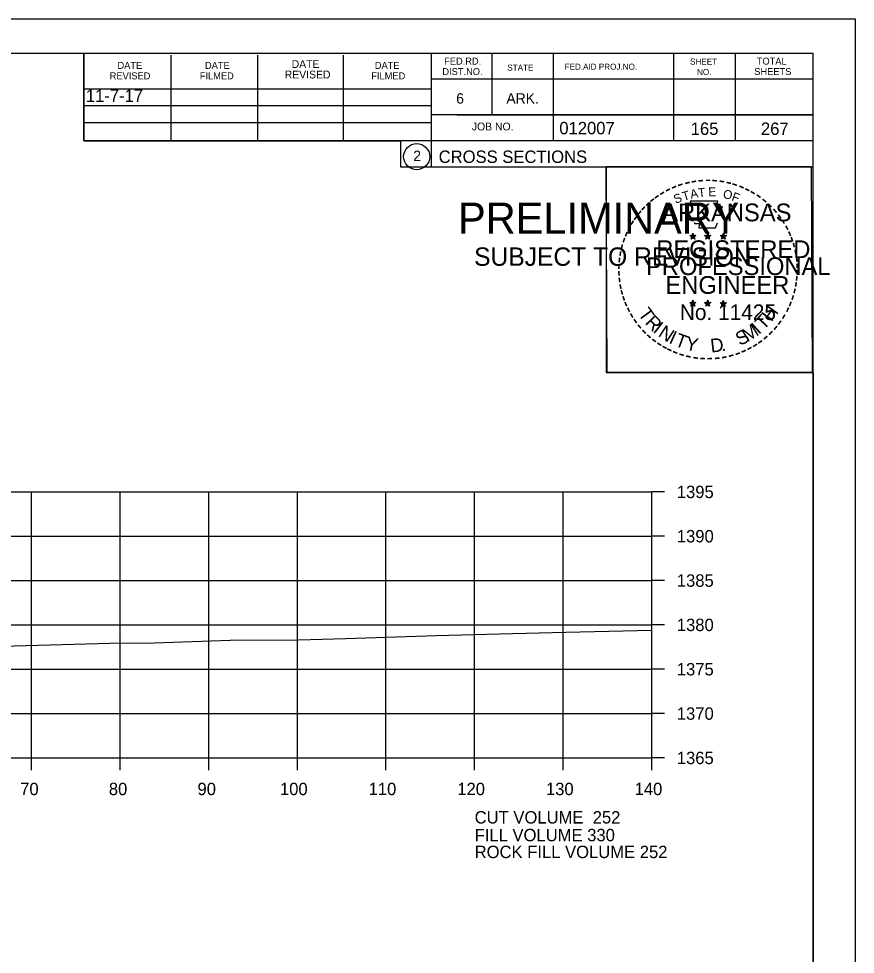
# Model space of a CAD drawing. Extents: x 1374311 to 1383814, y 384102 to 406278.
# Drawn here: x 1381697.2 to 1381791.6, y 387845.8 to 387951.3 of the extents above; entities that cross this region are included whole.
import ezdxf

# ---------------------------------------------------------------- set-up
doc = ezdxf.new("R2010")
doc.units = 0
for name, color, linetype in [('R_Axis', 7, 'Continuous'), ('R_Axis Annot', 7, 'Continuous'), ('R_Border', 7, 'Continuous'), ('R_Border PE', 7, 'Continuous'), ('R_Border Prem', 7, 'Continuous'), ('R_Exist Surface', 7, 'Continuous'), ('R_Fin Surface', 7, 'Continuous'), ('R_Grid', 7, 'Continuous'), ('R_No Plot', 7, 'Continuous'), ('R_Water', 7, 'Continuous')]:
    doc.layers.add(name, color=color, linetype=linetype)

msp = doc.modelspace()

# ---------------------------------------------------------------- linework, layer by layer
at = {"layer": 'R_Axis'}
for p, q in [((1381768.66, 387867.99), (1381768.66, 387897.99)), ((1381770.06, 387897.99), (1381768.66, 387897.99)), ((1381770.06, 387892.99), (1381768.66, 387892.99)), ((1381770.06, 387887.99), (1381768.66, 387887.99)), ((1381770.06, 387882.99), (1381768.66, 387882.99)), ((1381770.06, 387877.99), (1381768.66, 387877.99)), ((1381770.06, 387872.99), (1381768.66, 387872.99)), ((1381488.66, 387867.99), (1381768.66, 387867.99)), ((1381698.66, 387866.59), (1381698.66, 387867.99)), ((1381708.66, 387866.59), (1381708.66, 387867.99)), ((1381718.66, 387866.59), (1381718.66, 387867.99)), ((1381728.66, 387866.59), (1381728.66, 387867.99)), ((1381738.66, 387866.59), (1381738.66, 387867.99)), ((1381748.66, 387866.59), (1381748.66, 387867.99)), ((1381758.66, 387866.59), (1381758.66, 387867.99)), ((1381768.66, 387866.59), (1381768.66, 387867.99)), ((1381770.06, 387867.99), (1381768.66, 387867.99))]:
    msp.add_line(p, q, dxfattribs=at)
at = {"layer": 'R_Border'}
for p, q in [((1381470.66, 387947.45), (1381786.84, 387947.45)), ((1381704.58, 387937.57), (1381704.58, 387947.45)), ((1381714.44, 387937.57), (1381714.44, 387947.25)), ((1381724.2, 387937.57), (1381724.2, 387947.25)), ((1381733.88, 387937.57), (1381733.88, 387947.25)), ((1381743.74, 387947.45), (1381743.74, 387934.65)), ((1381750.58, 387947.45), (1381750.58, 387940.51)), ((1381757.52, 387947.45), (1381757.52, 387937.57)), ((1381771.1, 387947.45), (1381771.1, 387937.57)), ((1381778.04, 387947.45), (1381778.04, 387937.57)), ((1381786.84, 387741.99), (1381786.84, 387947.45)), ((1381786.84, 387944.51), (1381743.74, 387944.51)), ((1381786.84, 387944.53), (1381786.84, 387944.53)), ((1381704.58, 387943.43), (1381743.74, 387943.43)), ((1381704.58, 387941.57), (1381743.74, 387941.57)), ((1381786.84, 387940.51), (1381743.74, 387940.51)), ((1381746.7, 387940.51), (1381786.84, 387940.51)), ((1381704.58, 387937.57), (1381704.58, 387939.63)), ((1381704.58, 387939.63), (1381743.74, 387939.63)), ((1381786.84, 387937.57), (1381704.58, 387937.57)), ((1381743.74, 387934.65), (1381786.84, 387934.65))]:
    msp.add_line(p, q, dxfattribs=at)
msp.add_circle((1381742.12, 387935.79), 1.47, dxfattribs=at)
at = {"layer": 'R_Border PE'}
for p, q in [((1381773.27, 387927.16), (1381773.23, 387926.91)), ((1381773.27, 387926.79), (1381773.27, 387927.16)), ((1381773.27, 387927.16), (1381773.32, 387926.91)), ((1381774.94, 387927.16), (1381774.9, 387926.91)), ((1381774.94, 387926.79), (1381774.94, 387927.16)), ((1381774.94, 387927.16), (1381774.99, 387926.91)), ((1381776.71, 387927.15), (1381776.66, 387926.9)), ((1381776.71, 387926.78), (1381776.71, 387927.15)), ((1381776.71, 387927.15), (1381776.75, 387926.9)), ((1381772.92, 387926.91), (1381773.27, 387926.79)), ((1381772.92, 387926.91), (1381773.18, 387926.86)), ((1381772.92, 387926.91), (1381773.16, 387926.78)), ((1381773.06, 387926.5), (1381773.27, 387926.79)), ((1381773.06, 387926.5), (1381773.18, 387926.74)), ((1381773.06, 387926.5), (1381773.27, 387926.71)), ((1381773.62, 387926.91), (1381773.27, 387926.79)), ((1381773.48, 387926.5), (1381773.27, 387926.79)), ((1381773.48, 387926.5), (1381773.27, 387926.71)), ((1381773.62, 387926.91), (1381773.33, 387926.86)), ((1381773.48, 387926.5), (1381773.35, 387926.79)), ((1381773.62, 387926.91), (1381773.41, 387926.8)), ((1381774.59, 387926.91), (1381774.94, 387926.79)), ((1381774.59, 387926.91), (1381774.85, 387926.86)), ((1381774.59, 387926.91), (1381774.83, 387926.78)), ((1381774.73, 387926.5), (1381774.94, 387926.79)), ((1381774.73, 387926.5), (1381774.85, 387926.74)), ((1381774.73, 387926.5), (1381774.94, 387926.71)), ((1381775.29, 387926.91), (1381774.94, 387926.79)), ((1381775.15, 387926.5), (1381774.94, 387926.79)), ((1381775.15, 387926.5), (1381774.94, 387926.71)), ((1381775.29, 387926.91), (1381775, 387926.86)), ((1381775.15, 387926.5), (1381775.02, 387926.79)), ((1381775.29, 387926.91), (1381775.08, 387926.8)), ((1381776.36, 387926.89), (1381776.71, 387926.78)), ((1381776.36, 387926.89), (1381776.61, 387926.85)), ((1381776.36, 387926.89), (1381776.59, 387926.77)), ((1381776.49, 387926.49), (1381776.71, 387926.78)), ((1381776.49, 387926.49), (1381776.62, 387926.73)), ((1381776.49, 387926.49), (1381776.7, 387926.7)), ((1381776.92, 387926.49), (1381776.7, 387926.7)), ((1381777.05, 387926.89), (1381776.71, 387926.78)), ((1381776.92, 387926.49), (1381776.71, 387926.78)), ((1381777.05, 387926.89), (1381776.77, 387926.84)), ((1381776.92, 387926.49), (1381776.78, 387926.78)), ((1381777.05, 387926.89), (1381776.85, 387926.79)), ((1381772.92, 387919.33), (1381773.27, 387919.22)), ((1381772.92, 387919.33), (1381773.17, 387919.29)), ((1381772.92, 387919.33), (1381773.16, 387919.21)), ((1381773.05, 387918.92), (1381773.27, 387919.22)), ((1381773.05, 387918.92), (1381773.18, 387919.17)), ((1381773.05, 387918.92), (1381773.27, 387919.14)), ((1381773.27, 387919.59), (1381773.23, 387919.33)), ((1381773.27, 387919.22), (1381773.27, 387919.59)), ((1381773.27, 387919.59), (1381773.32, 387919.34)), ((1381773.61, 387919.33), (1381773.27, 387919.22)), ((1381773.48, 387918.92), (1381773.27, 387919.22)), ((1381773.48, 387918.92), (1381773.27, 387919.14)), ((1381773.61, 387919.33), (1381773.33, 387919.28)), ((1381773.48, 387918.92), (1381773.34, 387919.22)), ((1381773.61, 387919.33), (1381773.41, 387919.23)), ((1381774.59, 387919.33), (1381774.94, 387919.22)), ((1381774.59, 387919.33), (1381774.84, 387919.29)), ((1381774.59, 387919.33), (1381774.82, 387919.21)), ((1381774.72, 387918.92), (1381774.94, 387919.22)), ((1381774.72, 387918.92), (1381774.85, 387919.17)), ((1381774.72, 387918.92), (1381774.93, 387919.14)), ((1381774.94, 387919.59), (1381774.9, 387919.33)), ((1381775.15, 387918.92), (1381774.93, 387919.14)), ((1381774.94, 387919.22), (1381774.94, 387919.59)), ((1381774.94, 387919.59), (1381774.99, 387919.34)), ((1381775.28, 387919.33), (1381774.94, 387919.22)), ((1381775.15, 387918.92), (1381774.94, 387919.22)), ((1381775.28, 387919.33), (1381775, 387919.28)), ((1381775.15, 387918.92), (1381775.01, 387919.22)), ((1381775.28, 387919.33), (1381775.08, 387919.23)), ((1381776.35, 387919.32), (1381776.7, 387919.21)), ((1381776.35, 387919.32), (1381776.61, 387919.28)), ((1381776.35, 387919.32), (1381776.59, 387919.2)), ((1381776.49, 387918.91), (1381776.7, 387919.21)), ((1381776.49, 387918.91), (1381776.61, 387919.16)), ((1381776.49, 387918.91), (1381776.7, 387919.13)), ((1381776.7, 387919.58), (1381776.66, 387919.32)), ((1381776.7, 387919.21), (1381776.7, 387919.58)), ((1381776.7, 387919.58), (1381776.75, 387919.33)), ((1381777.05, 387919.32), (1381776.7, 387919.21)), ((1381776.92, 387918.91), (1381776.7, 387919.21)), ((1381776.92, 387918.91), (1381776.7, 387919.13)), ((1381777.05, 387919.32), (1381776.76, 387919.27)), ((1381776.92, 387918.91), (1381776.78, 387919.21)), ((1381777.05, 387919.32), (1381776.85, 387919.22))]:
    msp.add_line(p, q, dxfattribs=at)
for points in [[(1381772.96, 387930.78), (1381773.23, 387929.96)], [(1381776.47, 387929.86), (1381776.62, 387930.15), (1381775.93, 387930.12), (1381776.08, 387930.78), (1381772.96, 387930.78)], [(1381773.46, 387928.36), (1381773.46, 387928.27), (1381774.02, 387928.25), (1381773.96, 387927.78), (1381775.83, 387927.78), (1381776.04, 387928.32)], [(1381773.27, 387927.16), (1381773.48, 387926.5), (1381772.92, 387926.91), (1381773.62, 387926.91), (1381773.06, 387926.5), (1381773.27, 387927.16)], [(1381774.94, 387927.16), (1381775.15, 387926.5), (1381774.59, 387926.91), (1381775.29, 387926.91), (1381774.73, 387926.5), (1381774.94, 387927.16)], [(1381776.71, 387927.15), (1381776.92, 387926.49), (1381776.36, 387926.89), (1381777.05, 387926.89), (1381776.49, 387926.49), (1381776.71, 387927.15)], [(1381773.27, 387919.59), (1381773.48, 387918.92), (1381772.92, 387919.33), (1381773.61, 387919.33), (1381773.05, 387918.92), (1381773.27, 387919.59)], [(1381774.94, 387919.59), (1381775.15, 387918.92), (1381774.59, 387919.33), (1381775.28, 387919.33), (1381774.72, 387918.92), (1381774.94, 387919.59)], [(1381776.7, 387919.58), (1381776.92, 387918.91), (1381776.35, 387919.32), (1381777.05, 387919.32), (1381776.49, 387918.91), (1381776.7, 387919.58)]]:
    msp.add_lwpolyline(points, dxfattribs=at)
for centre, radius in [((1381773.27, 387926.79), 0.172), ((1381773.27, 387926.79), 0.145), ((1381773.27, 387926.79), 0.116), ((1381773.27, 387926.79), 0.0991), ((1381773.27, 387926.79), 0.0747), ((1381773.27, 387926.79), 0.0495), ((1381773.27, 387926.79), 0.0296), ((1381774.94, 387926.79), 0.172), ((1381774.94, 387926.79), 0.145), ((1381774.94, 387926.79), 0.116), ((1381774.94, 387926.79), 0.0991), ((1381774.94, 387926.79), 0.0747), ((1381774.94, 387926.79), 0.0495), ((1381774.94, 387926.79), 0.0296), ((1381776.7, 387926.78), 0.172), ((1381776.7, 387926.78), 0.145), ((1381776.7, 387926.78), 0.116), ((1381776.7, 387926.78), 0.0991), ((1381776.7, 387926.78), 0.0747), ((1381776.7, 387926.78), 0.0495), ((1381776.7, 387926.78), 0.0296), ((1381773.27, 387919.22), 0.172), ((1381773.27, 387919.22), 0.145), ((1381773.27, 387919.22), 0.116), ((1381773.27, 387919.22), 0.0991), ((1381773.27, 387919.22), 0.0747), ((1381773.27, 387919.22), 0.0495), ((1381773.27, 387919.22), 0.0296), ((1381774.94, 387919.22), 0.172), ((1381774.94, 387919.22), 0.145), ((1381774.94, 387919.22), 0.116), ((1381774.94, 387919.22), 0.0991), ((1381774.94, 387919.22), 0.0747), ((1381774.94, 387919.22), 0.0495), ((1381774.94, 387919.22), 0.0296), ((1381776.7, 387919.21), 0.172), ((1381776.7, 387919.21), 0.145), ((1381776.7, 387919.21), 0.116), ((1381776.7, 387919.21), 0.0991), ((1381776.7, 387919.21), 0.0747), ((1381776.7, 387919.21), 0.0495), ((1381776.7, 387919.21), 0.0296)]:
    msp.add_circle(centre, radius, dxfattribs=at)
at = {"layer": 'R_Exist Surface'}
msp.add_lwpolyline([(1381688.62, 387880.4), (1381707.5, 387880.91), (1381712.51, 387880.96), (1381721.08, 387881.27), (1381728.79, 387881.3), (1381734.14, 387881.47), (1381744.35, 387881.8), (1381751.45, 387881.97), (1381758.93, 387882.17), (1381768.66, 387882.4)], dxfattribs=at)
at = {"layer": 'R_Grid'}
for p, q in [((1381488.66, 387897.99), (1381768.66, 387897.99)), ((1381698.66, 387867.99), (1381698.66, 387897.99)), ((1381708.66, 387867.99), (1381708.66, 387897.99)), ((1381718.66, 387867.99), (1381718.66, 387897.99)), ((1381728.66, 387867.99), (1381728.66, 387897.99)), ((1381738.66, 387867.99), (1381738.66, 387897.99)), ((1381748.66, 387867.99), (1381748.66, 387897.99)), ((1381758.66, 387867.99), (1381758.66, 387897.99)), ((1381768.66, 387867.99), (1381768.66, 387897.99)), ((1381488.66, 387892.99), (1381768.66, 387892.99)), ((1381488.66, 387887.99), (1381768.66, 387887.99)), ((1381488.66, 387882.99), (1381768.66, 387882.99)), ((1381488.66, 387877.99), (1381768.66, 387877.99)), ((1381488.66, 387872.99), (1381768.66, 387872.99)), ((1381488.66, 387867.99), (1381768.66, 387867.99))]:
    msp.add_line(p, q, dxfattribs=at)
at = {"layer": 'R_No Plot'}
for p, q in [((1381458.26, 387951.35), (1381791.59, 387951.35)), ((1381762.87, 387912.19), (1381762.87, 387912.19))]:
    msp.add_line(p, q, dxfattribs=at)
for points in [[(1381458.25, 387951.35), (1381791.59, 387951.35), (1381791.59, 387738.01), (1381458.25, 387738.01)], [(1381704.58, 387947.45), (1381704.58, 387937.57), (1381740.31, 387937.57), (1381740.31, 387934.65), (1381763.51, 387934.65), (1381763.51, 387911.44), (1381786.84, 387911.44), (1381786.84, 387741.99), (1381470.66, 387741.99), (1381470.66, 387947.45)], [(1381763.51, 387934.68), (1381786.61, 387934.68), (1381786.72, 387911.44), (1381763.62, 387911.44)]]:
    msp.add_lwpolyline(points, close=True, dxfattribs=at)

# ---------------------------------------------------------------- texts
at = {"layer": 'R_Axis Annot'}
for s, p in [('1395', (1381771.46, 387897.29)), ('1390', (1381771.46, 387892.29)), ('1385', (1381771.46, 387887.29)), ('1380', (1381771.46, 387882.29)), ('1375', (1381771.46, 387877.29)), ('1370', (1381771.46, 387872.29)), ('1365', (1381771.46, 387867.29)), ('70', (1381697.4, 387863.79)), ('80', (1381707.4, 387863.79)), ('90', (1381717.4, 387863.79)), ('100', (1381726.7, 387863.79)), ('110', (1381736.7, 387863.79)), ('120', (1381746.7, 387863.79)), ('130', (1381756.7, 387863.79)), ('140', (1381766.7, 387863.79)), ('CUT VOLUME  252', (1381748.66, 387860.59)), ('FILL VOLUME 330', (1381748.66, 387858.59)), ('ROCK FILL VOLUME 252', (1381748.66, 387856.69))]:
    msp.add_text(s, height=1.4, dxfattribs=at).set_placement(p)
at = {"layer": 'R_Border'}
for s, height, p in [('DATE', 0.782, (1381708.38, 387945.69)), ('DATE', 0.782, (1381718.24, 387945.69)), ('DATE', 0.879, (1381728.02, 387945.79)), ('DATE', 0.782, (1381737.4, 387945.69)), ('FED.RD.', 0.782, (1381745.22, 387946.17)), ('STATE', 0.684, (1381752.34, 387945.49)), ('FED.AID PROJ.NO.', 0.684, (1381758.8, 387945.59)), ('SHEET', 0.684, (1381772.96, 387946.17)), ('TOTAL', 0.782, (1381780.48, 387946.17)), ('REVISED', 0.782, (1381707.5, 387944.51)), ('FILMED', 0.782, (1381717.66, 387944.51)), ('REVISED', 0.879, (1381727.24, 387944.61)), ('FILMED', 0.782, (1381737, 387944.51)), ('DIST.NO.', 0.782, (1381745.02, 387944.99)), ('NO.', 0.684, (1381773.74, 387944.99)), ('SHEETS', 0.782, (1381780.2, 387944.99)), ('6', 1.17, (1381746.58, 387941.77)), ('ARK.', 1.172, (1381752.24, 387941.77)), ('JOB NO.', 0.879, (1381748.34, 387938.75)), ('012007', 1.4, (1381758.21, 387938.31)), ('2', 1.17, (1381741.74, 387935.3)), ('CROSS SECTIONS', 1.4, (1381744.6, 387935.08))]:
    msp.add_text(s, height=height, rotation=360, dxfattribs=at).set_placement(p)
at = {"layer": 'R_Border PE'}
for s, height, rotation, p in [('-', 1.6, 24.3072, (1381771.08, 387931.64)), ('-', 1.6, 19.1761, (1381771.71, 387931.91)), ('-', 1.6, 13.6301, (1381772.46, 387932.15)), ('-', 1.6, 10.2193, (1381773.14, 387932.31)), ('-', 1.6, 5.8968, (1381773.87, 387932.42)), ('-', 1.6, 0.1862, (1381774.64, 387932.5)), ('-', 1.6, 357.743, (1381775.36, 387932.48)), ('-', 1.6, 352.1617, (1381776.11, 387932.43)), ('-', 1.6, 347.2049, (1381776.83, 387932.31)), ('-', 1.6, 342.3362, (1381777.46, 387932.16)), ('-', 1.6, 337.8551, (1381778.2, 387931.93)), ('-', 1.6, 36.2317, (1381769.27, 387930.56)), ('-', 1.6, 34.0636, (1381769.85, 387930.95)), ('-', 1.6, 28.7918, (1381770.44, 387931.32)), ('S', 1, 21.594, (1381771.32, 387930.46)), ('T', 1, 16.4036, (1381772.23, 387930.79)), ('A', 1, 11.2132, (1381773.06, 387931.04)), ('T', 1, 6.0228, (1381773.91, 387931.21)), ('E', 1, 0.8323, (1381775.01, 387931.32)), ('O', 1, 350.4515, (1381776.62, 387931.11)), ('F', 1, 340.0707, (1381777.57, 387930.88)), ('-', 1.6, 334.1211, (1381778.83, 387931.66)), ('-', 1.6, 329.6409, (1381779.41, 387931.38)), ('-', 1.6, 325.8627, (1381780.05, 387931.02)), ('-', 1.6, 42.9622, (1381768.36, 387929.76)), ('-', 1.6, 38.9507, (1381768.79, 387930.18)), ('ARKANSAS', 2, 360, (1381769.82, 387928.5)), ('-', 1.6, 320.5297, (1381780.66, 387930.59)), ('-', 1.6, 315.5786, (1381781.26, 387930.11)), ('-', 1.6, 50.6142, (1381767.51, 387928.8)), ('-', 1.6, 48.423, (1381767.91, 387929.29)), ('-', 1.6, 309.8797, (1381781.83, 387929.56)), ('-', 1.6, 306.6522, (1381782.35, 387928.95)), ('-', 1.6, 58.0706, (1381766.77, 387927.71)), ('-', 1.6, 54.2325, (1381767.1, 387928.23)), ('-', 1.4, 303.6753, (1381782.84, 387928.39)), ('-', 1.6, 67.7743, (1381766.2, 387926.48)), ('-', 1.6, 62.8713, (1381766.46, 387927.09)), ('-', 1.6, 299.6684, (1381783.16, 387927.78)), ('-', 1.6, 294.6628, (1381783.48, 387927.17)), ('-', 1.6, 72.3945, (1381765.98, 387925.85)), ('REGISTERED', 2, 360, (1381769.14, 387924.35)), ('DWB', 0.01, 360, (1381773.26, 387926.79)), ('DWB', 0.01, 360, (1381774.93, 387926.79)), ('DWB', 0.01, 360, (1381776.69, 387926.78)), ('-', 1.6, 290.5728, (1381783.74, 387926.59)), ('-', 1.6, 285.1233, (1381783.97, 387926.01)), ('-', 1.6, 81.2013, (1381765.65, 387924.42)), ('-', 1.6, 75.461, (1381765.78, 387925.14)), ('-', 1.6, 280.5493, (1381784.17, 387925.27)), ('-', 1.6, 85.1863, (1381765.57, 387923.73)), ('PROFESSIONAL', 2, 360, (1381767.99, 387922.44)), ('-', 1.6, 276.5962, (1381784.33, 387924.5)), ('-', 1.6, 89.0622, (1381765.55, 387923.03)), ('-', 1.6, 274.3301, (1381784.39, 387923.78)), ('-', 1.6, 269.9407, (1381784.43, 387923.15)), ('-', 1.6, 94.1959, (1381765.58, 387922.31)), ('-', 1.6, 98.9479, (1381765.66, 387921.64)), ('ENGINEER', 2, 360, (1381770.18, 387920.32)), ('-', 1.6, 263.5172, (1381784.41, 387922.48)), ('-', 1.6, 101.7149, (1381765.79, 387920.91)), ('-', 1.6, 255.7626, (1381784.23, 387921.15)), ('-', 1.6, 260.9953, (1381784.34, 387921.83)), ('-', 1.6, 105.4578, (1381765.95, 387920.31)), ('-', 1.6, 109.0874, (1381766.17, 387919.68)), ('-', 1.6, 252.8681, (1381784.05, 387920.43)), ('-', 1.6, 114.0643, (1381766.42, 387919.09)), ('-', 1.6, 115.7289, (1381766.73, 387918.47)), ('T', 1.54, 306.0406, (1381767.03, 387918.06)), ('No. 11425', 1.757, 360, (1381771.8, 387917.37)), ('DWB', 0.01, 360, (1381773.25, 387919.22)), ('DWB', 0.01, 360, (1381774.92, 387919.22)), ('DWB', 0.01, 360, (1381776.69, 387919.21)), ('H', 1.54, 54.6088, (1381782.15, 387917.09)), ('-', 1.6, 244.6197, (1381783.56, 387919.13)), ('-', 1.6, 247.8887, (1381783.82, 387919.75)), ('-', 1.6, 120.4471, (1381767.08, 387917.88)), ('R', 1.54, 314.005, (1381767.79, 387917.01)), ('T', 1.54, 46.6444, (1381781.26, 387916.15)), ('-', 1.6, 239.0712, (1381783.17, 387918.37)), ('-', 1.6, 125.8934, (1381767.49, 387917.32)), ('-', 1.6, 130.7181, (1381767.95, 387916.77)), ('I', 1.54, 321.9694, (1381768.69, 387916.08)), ('N', 1.54, 326.5002, (1381769.26, 387915.61)), ('M', 1.54, 32.6563, (1381779.41, 387914.83)), ('I', 1.54, 42.1136, (1381780.7, 387915.67)), ('-', 1.6, 231.2538, (1381782.34, 387917.15)), ('-', 1.6, 233.8452, (1381782.77, 387917.72)), ('-', 1.6, 134.2238, (1381768.47, 387916.22)), ('-', 1.6, 138.9338, (1381768.99, 387915.76)), ('I', 1.54, 335.3603, (1381770.47, 387914.82)), ('T', 1.54, 339.8912, (1381771.13, 387914.49)), ('Y', 1.54, 347.8556, (1381772.34, 387914.05)), ('S', 1.54, 26.9312, (1381778.57, 387914.42)), ('-', 1.6, 221.0851, (1381781.33, 387916.08)), ('-', 1.6, 225.7653, (1381781.86, 387916.59)), ('-', 1.6, 144.6463, (1381769.55, 387915.35)), ('-', 1.6, 148.0898, (1381770.11, 387914.98)), ('-', 1.6, 151.5704, (1381770.69, 387914.66)), ('D', 1.54, 6.3969, (1381775.33, 387913.69)), ('-', 1.6, 212.2491, (1381780.25, 387915.22)), ('-', 1.6, 215.7363, (1381780.79, 387915.61)), ('-', 1.6, 154.6002, (1381771.21, 387914.41)), ('-', 1.6, 158.5612, (1381771.83, 387914.16)), ('-', 1.6, 162.7983, (1381772.52, 387913.94)), ('.', 1.54, 13.7642, (1381776.52, 387913.82)), ('-', 1.6, 195.4743, (1381777.77, 387914.04)), ('-', 1.6, 200.7184, (1381778.45, 387914.28)), ('-', 1.6, 204.2516, (1381779.07, 387914.56)), ('-', 1.6, 207.3568, (1381779.69, 387914.88)), ('-', 1.6, 167.5555, (1381773.24, 387913.78)), ('-', 1.6, 173.1155, (1381774.01, 387913.67)), ('-', 1.6, 176.5183, (1381774.76, 387913.62)), ('-', 1.6, 181.5918, (1381775.5, 387913.64)), ('-', 1.6, 185.8167, (1381776.31, 387913.71)), ('-', 1.6, 191.2858, (1381777.04, 387913.84))]:
    msp.add_text(s, height=height, rotation=rotation, dxfattribs=at).set_placement(p)
at = {"layer": 'R_Border Prem'}
for s, height, p in [('PRELIMINARY', 3.5, (1381746.79, 387927.11)), ('DWB', 0.01, (1381747.53, 387928.96)), ('SUBJECT TO REVISION', 2.0751, (1381748.6, 387923.48))]:
    msp.add_text(s, height=height, rotation=360, dxfattribs=at).set_placement(p)
at = {"layer": 'R_Fin Surface'}
msp.add_text('11-7-17', height=1.4, dxfattribs=at).set_placement((1381704.81, 387941.97))
at = {"layer": 'R_Water'}
for s, p in [('165', (1381773.03, 387938.24)), ('267', (1381780.95, 387938.24))]:
    msp.add_text(s, height=1.4, rotation=360, dxfattribs=at).set_placement(p)

doc.saveas('drawing.dxf')
